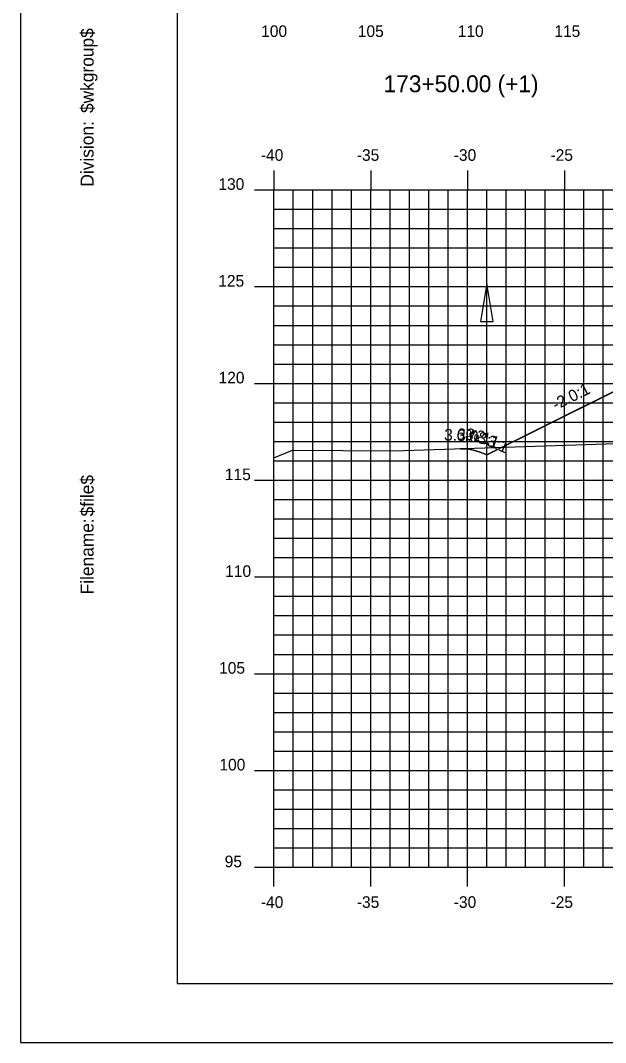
# Model space of a CAD drawing. Extents: x 850598 to 870284, y 366541 to 366651.
# Drawn here: x 857028.7 to 857059, y 366541.2 to 366594 of the extents above; entities that cross this region are included whole.
import ezdxf

# ---------------------------------------------------------------- set-up
doc = ezdxf.new("R2010")
doc.units = 0
for name, color, linetype in [('ANNOTATION', 7, 'Continuous'), ('BORDER', 7, 'Continuous'), ('D_Drainage_Ditch_Line', 7, 'Continuous'), ('D_Roadway_Centerline', 7, 'Continuous'), ('D_Roadway_SlopeLines', 7, 'Continuous'), ('H_V ANNOTATION', 7, 'Continuous'), ('MAJOR', 7, 'Continuous'), ('MINOR', 7, 'Continuous'), ('PLOT BOUNDARY', 7, 'Continuous'), ('S_Roadway_Centerline', 7, 'Continuous')]:
    doc.layers.add(name, color=color, linetype=linetype)

msp = doc.modelspace()

# ---------------------------------------------------------------- linework, layer by layer
at = {"layer": 'BORDER'}
for p, q in [((857036.837, 366649.225), (857036.837, 366544.225)), ((857036.837, 366544.225), (857196.837, 366544.225))]:
    msp.add_line(p, q, dxfattribs=at)
at = {"layer": 'D_Drainage_Ditch_Line'}
msp.add_line((857052.837, 366572.839), (857052.837, 366579.083), dxfattribs=at)
msp.add_lwpolyline([(857052.509, 366578.427), (857053.165, 366578.427), (857052.837, 366580.395)], close=True, dxfattribs=at)
at = {"layer": 'D_Roadway_Centerline'}
msp.add_lwpolyline([(857051.461, 366571.848), (857051.805, 366571.837), (857052.149, 366571.779), (857052.493, 366571.676), (857052.837, 366571.527), (857059.092, 366574.655), (857062.837, 366576.527), (857064.837, 366576.647), (857070.837, 366577.007), (857081.837, 366577.337), (857092.837, 366577.007), (857096.837, 366576.767), (857098.837, 366576.647), (857104.837, 366574.647), (857161.763, 366563.225), (857181.806, 366559.204), (857181.837, 366559.198)], dxfattribs=at)
at = {"layer": 'D_Roadway_SlopeLines'}
for points in [[(857062.837, 366576.527), (857052.837, 366571.527)], [(857052.837, 366571.527), (857052.493, 366571.676), (857052.149, 366571.779), (857051.805, 366571.837), (857051.461, 366571.848)]]:
    msp.add_lwpolyline(points, dxfattribs=at)
at = {"layer": 'MAJOR'}
for p, q in [((857041.837, 366586.227), (857041.837, 366585.225)), ((857041.837, 366586.227), (857041.837, 366585.225)), ((857046.837, 366586.227), (857046.837, 366585.225)), ((857046.837, 366586.227), (857046.837, 366585.225)), ((857051.837, 366586.227), (857051.837, 366585.225)), ((857051.837, 366586.227), (857051.837, 366585.225)), ((857056.837, 366586.227), (857056.837, 366585.225)), ((857056.837, 366586.227), (857056.837, 366585.225)), ((857040.835, 366585.225), (857041.837, 366585.225)), ((857040.835, 366585.225), (857041.837, 366585.225)), ((857041.837, 366585.225), (857181.837, 366585.225)), ((857041.837, 366550.225), (857041.837, 366585.225)), ((857041.837, 366550.225), (857041.837, 366585.225)), ((857041.837, 366585.225), (857181.837, 366585.225)), ((857041.837, 366585.225), (857181.837, 366585.225)), ((857041.837, 366550.225), (857041.837, 366585.225)), ((857041.837, 366550.225), (857041.837, 366585.225)), ((857041.837, 366585.225), (857181.837, 366585.225)), ((857046.837, 366550.225), (857046.837, 366585.225)), ((857046.837, 366550.225), (857046.837, 366585.225)), ((857051.837, 366550.225), (857051.837, 366585.225)), ((857051.837, 366550.225), (857051.837, 366585.225)), ((857056.837, 366550.225), (857056.837, 366585.225)), ((857056.837, 366550.225), (857056.837, 366585.225)), ((857040.835, 366580.225), (857041.837, 366580.225)), ((857040.835, 366580.225), (857041.837, 366580.225)), ((857041.837, 366580.225), (857181.837, 366580.225)), ((857041.837, 366580.225), (857181.837, 366580.225)), ((857040.835, 366575.225), (857041.837, 366575.225)), ((857040.835, 366575.225), (857041.837, 366575.225)), ((857041.837, 366575.225), (857181.837, 366575.225)), ((857041.837, 366575.225), (857181.837, 366575.225)), ((857040.835, 366570.225), (857041.837, 366570.225)), ((857040.835, 366570.225), (857041.837, 366570.225)), ((857041.837, 366570.225), (857181.837, 366570.225)), ((857041.837, 366570.225), (857181.837, 366570.225)), ((857040.835, 366565.225), (857041.837, 366565.225)), ((857040.835, 366565.225), (857041.837, 366565.225)), ((857041.837, 366565.225), (857181.837, 366565.225)), ((857041.837, 366565.225), (857181.837, 366565.225)), ((857040.835, 366560.225), (857041.837, 366560.225)), ((857040.835, 366560.225), (857041.837, 366560.225)), ((857041.837, 366560.225), (857181.837, 366560.225)), ((857041.837, 366560.225), (857181.837, 366560.225)), ((857040.835, 366555.225), (857041.837, 366555.225)), ((857040.835, 366555.225), (857041.837, 366555.225)), ((857041.837, 366555.225), (857181.837, 366555.225)), ((857041.837, 366555.225), (857181.837, 366555.225)), ((857040.835, 366550.225), (857041.837, 366550.225)), ((857040.835, 366550.225), (857041.837, 366550.225)), ((857041.837, 366550.225), (857181.837, 366550.225)), ((857041.837, 366550.225), (857181.837, 366550.225)), ((857041.837, 366549.223), (857041.837, 366550.225)), ((857041.837, 366550.225), (857181.837, 366550.225)), ((857041.837, 366550.225), (857181.837, 366550.225)), ((857041.837, 366549.223), (857041.837, 366550.225)), ((857046.837, 366549.223), (857046.837, 366550.225)), ((857046.837, 366549.223), (857046.837, 366550.225)), ((857051.837, 366549.223), (857051.837, 366550.225)), ((857051.837, 366549.223), (857051.837, 366550.225)), ((857056.837, 366549.223), (857056.837, 366550.225)), ((857056.837, 366549.223), (857056.837, 366550.225))]:
    msp.add_line(p, q, dxfattribs=at)
at = {"layer": 'MINOR'}
for p, q in [((857042.837, 366550.225), (857042.837, 366585.225)), ((857042.837, 366550.225), (857042.837, 366585.225)), ((857043.837, 366550.225), (857043.837, 366585.225)), ((857043.837, 366550.225), (857043.837, 366585.225)), ((857044.837, 366550.225), (857044.837, 366585.225)), ((857044.837, 366550.225), (857044.837, 366585.225)), ((857045.837, 366550.225), (857045.837, 366585.225)), ((857045.837, 366550.225), (857045.837, 366585.225)), ((857047.837, 366550.225), (857047.837, 366585.225)), ((857047.837, 366550.225), (857047.837, 366585.225)), ((857048.837, 366550.225), (857048.837, 366585.225)), ((857048.837, 366550.225), (857048.837, 366585.225)), ((857049.837, 366550.225), (857049.837, 366585.225)), ((857049.837, 366550.225), (857049.837, 366585.225)), ((857050.837, 366550.225), (857050.837, 366585.225)), ((857050.837, 366550.225), (857050.837, 366585.225)), ((857052.837, 366550.225), (857052.837, 366585.225)), ((857052.837, 366550.225), (857052.837, 366585.225)), ((857053.837, 366550.225), (857053.837, 366585.225)), ((857053.837, 366550.225), (857053.837, 366585.225)), ((857054.837, 366550.225), (857054.837, 366585.225)), ((857054.837, 366550.225), (857054.837, 366585.225)), ((857055.837, 366550.225), (857055.837, 366585.225)), ((857055.837, 366550.225), (857055.837, 366585.225)), ((857057.837, 366550.225), (857057.837, 366585.225)), ((857057.837, 366550.225), (857057.837, 366585.225)), ((857058.837, 366550.225), (857058.837, 366585.225)), ((857058.837, 366550.225), (857058.837, 366585.225)), ((857041.837, 366584.225), (857181.837, 366584.225)), ((857041.837, 366584.225), (857042.839, 366584.225)), ((857041.837, 366584.225), (857181.837, 366584.225)), ((857041.837, 366584.225), (857042.839, 366584.225)), ((857041.837, 366583.225), (857181.837, 366583.225)), ((857041.837, 366583.225), (857042.839, 366583.225)), ((857041.837, 366583.225), (857181.837, 366583.225)), ((857041.837, 366583.225), (857042.839, 366583.225)), ((857041.837, 366582.225), (857181.837, 366582.225)), ((857041.837, 366582.225), (857042.839, 366582.225)), ((857041.837, 366582.225), (857181.837, 366582.225)), ((857041.837, 366582.225), (857042.839, 366582.225)), ((857041.837, 366581.225), (857181.837, 366581.225)), ((857041.837, 366581.225), (857042.839, 366581.225)), ((857041.837, 366581.225), (857181.837, 366581.225)), ((857041.837, 366581.225), (857042.839, 366581.225)), ((857041.837, 366579.225), (857181.837, 366579.225)), ((857041.837, 366579.225), (857042.839, 366579.225)), ((857041.837, 366579.225), (857181.837, 366579.225)), ((857041.837, 366579.225), (857042.839, 366579.225)), ((857041.837, 366578.225), (857181.837, 366578.225)), ((857041.837, 366578.225), (857042.839, 366578.225)), ((857041.837, 366578.225), (857181.837, 366578.225)), ((857041.837, 366578.225), (857042.839, 366578.225)), ((857041.837, 366577.225), (857181.837, 366577.225)), ((857041.837, 366577.225), (857042.839, 366577.225)), ((857041.837, 366577.225), (857181.837, 366577.225)), ((857041.837, 366577.225), (857042.839, 366577.225)), ((857041.837, 366576.225), (857181.837, 366576.225)), ((857041.837, 366576.225), (857042.839, 366576.225)), ((857041.837, 366576.225), (857181.837, 366576.225)), ((857041.837, 366576.225), (857042.839, 366576.225)), ((857041.837, 366574.225), (857181.837, 366574.225)), ((857041.837, 366574.225), (857042.839, 366574.225)), ((857041.837, 366574.225), (857181.837, 366574.225)), ((857041.837, 366574.225), (857042.839, 366574.225)), ((857041.837, 366573.225), (857181.837, 366573.225)), ((857041.837, 366573.225), (857042.839, 366573.225)), ((857041.837, 366573.225), (857181.837, 366573.225)), ((857041.837, 366573.225), (857042.839, 366573.225)), ((857041.837, 366572.225), (857181.837, 366572.225)), ((857041.837, 366572.225), (857042.839, 366572.225)), ((857041.837, 366572.225), (857181.837, 366572.225)), ((857041.837, 366572.225), (857042.839, 366572.225)), ((857041.837, 366571.225), (857181.837, 366571.225)), ((857041.837, 366571.225), (857042.839, 366571.225)), ((857041.837, 366571.225), (857181.837, 366571.225)), ((857041.837, 366571.225), (857042.839, 366571.225)), ((857041.837, 366569.225), (857181.837, 366569.225)), ((857041.837, 366569.225), (857042.839, 366569.225)), ((857041.837, 366569.225), (857181.837, 366569.225)), ((857041.837, 366569.225), (857042.839, 366569.225)), ((857041.837, 366568.225), (857181.837, 366568.225)), ((857041.837, 366568.225), (857042.839, 366568.225)), ((857041.837, 366568.225), (857181.837, 366568.225)), ((857041.837, 366568.225), (857042.839, 366568.225)), ((857041.837, 366567.225), (857181.837, 366567.225)), ((857041.837, 366567.225), (857042.839, 366567.225)), ((857041.837, 366567.225), (857181.837, 366567.225)), ((857041.837, 366567.225), (857042.839, 366567.225)), ((857041.837, 366566.225), (857181.837, 366566.225)), ((857041.837, 366566.225), (857042.839, 366566.225)), ((857041.837, 366566.225), (857181.837, 366566.225)), ((857041.837, 366566.225), (857042.839, 366566.225)), ((857041.837, 366564.225), (857181.837, 366564.225)), ((857041.837, 366564.225), (857042.839, 366564.225)), ((857041.837, 366564.225), (857181.837, 366564.225)), ((857041.837, 366564.225), (857042.839, 366564.225)), ((857041.837, 366563.225), (857181.837, 366563.225)), ((857041.837, 366563.225), (857042.839, 366563.225)), ((857041.837, 366563.225), (857181.837, 366563.225)), ((857041.837, 366563.225), (857042.839, 366563.225)), ((857041.837, 366562.225), (857181.837, 366562.225)), ((857041.837, 366562.225), (857042.839, 366562.225)), ((857041.837, 366562.225), (857181.837, 366562.225)), ((857041.837, 366562.225), (857042.839, 366562.225)), ((857041.837, 366561.225), (857181.837, 366561.225)), ((857041.837, 366561.225), (857042.839, 366561.225)), ((857041.837, 366561.225), (857181.837, 366561.225)), ((857041.837, 366561.225), (857042.839, 366561.225)), ((857041.837, 366559.225), (857181.837, 366559.225)), ((857041.837, 366559.225), (857042.839, 366559.225)), ((857041.837, 366559.225), (857181.837, 366559.225)), ((857041.837, 366559.225), (857042.839, 366559.225)), ((857041.837, 366558.225), (857181.837, 366558.225)), ((857041.837, 366558.225), (857042.839, 366558.225)), ((857041.837, 366558.225), (857181.837, 366558.225)), ((857041.837, 366558.225), (857042.839, 366558.225)), ((857041.837, 366557.225), (857181.837, 366557.225)), ((857041.837, 366557.225), (857042.839, 366557.225)), ((857041.837, 366557.225), (857181.837, 366557.225)), ((857041.837, 366557.225), (857042.839, 366557.225)), ((857041.837, 366556.225), (857181.837, 366556.225)), ((857041.837, 366556.225), (857042.839, 366556.225)), ((857041.837, 366556.225), (857181.837, 366556.225)), ((857041.837, 366556.225), (857042.839, 366556.225)), ((857041.837, 366554.225), (857181.837, 366554.225)), ((857041.837, 366554.225), (857042.839, 366554.225)), ((857041.837, 366554.225), (857181.837, 366554.225)), ((857041.837, 366554.225), (857042.839, 366554.225)), ((857041.837, 366553.225), (857181.837, 366553.225)), ((857041.837, 366553.225), (857042.839, 366553.225)), ((857041.837, 366553.225), (857181.837, 366553.225)), ((857041.837, 366553.225), (857042.839, 366553.225)), ((857041.837, 366552.225), (857181.837, 366552.225)), ((857041.837, 366552.225), (857042.839, 366552.225)), ((857041.837, 366552.225), (857181.837, 366552.225)), ((857041.837, 366552.225), (857042.839, 366552.225)), ((857041.837, 366551.225), (857181.837, 366551.225)), ((857041.837, 366551.225), (857042.839, 366551.225)), ((857041.837, 366551.225), (857181.837, 366551.225)), ((857041.837, 366551.225), (857042.839, 366551.225))]:
    msp.add_line(p, q, dxfattribs=at)
at = {"layer": 'PLOT BOUNDARY'}
msp.add_lwpolyline([(857028.744, 366541.166), (857198.744, 366541.166), (857198.744, 366651.166), (857028.744, 366651.166)], close=True, dxfattribs=at)
at = {"layer": 'S_Roadway_Centerline'}
msp.add_lwpolyline([(857041.837, 366571.373), (857042.795, 366571.774), (857048.026, 366571.734), (857080.376, 366572.811), (857081.627, 366572.836), (857081.977, 366572.836), (857087.51, 366573.079), (857087.913, 366573.14), (857088.409, 366573.243), (857097.12, 366575.402), (857099.036, 366575.782), (857099.275, 366575.836), (857113.389, 366576.445)], dxfattribs=at)

# ---------------------------------------------------------------- texts
at = {"layer": 'ANNOTATION'}
for s, rotation, p in [('-2.0:1', 26.5651, (857056.393, 366573.823)), ('6.0:1', 350.5363, (857051.232, 366572.346)), ('3.3:1', 343.3, (857051.664, 366572.369)), ('3.3%', 358.0888, (857050.618, 366572.277)), ('2.3:1', 336.5711, (857052.162, 366572.309))]:
    msp.add_text(s, height=0.6, rotation=rotation, dxfattribs=at).set_placement(p)
at = {"layer": 'BORDER'}
for s, p in [('$wkgroup$', (857032.522, 366589.195)), ('Division:', (857032.522, 366585.391)), ('$file$', (857032.522, 366568.351)), ('Filename:', (857032.522, 366564.324))]:
    msp.add_text(s, height=0.6696, rotation=90, dxfattribs=at).set_placement(p)
at = {"layer": 'H_V ANNOTATION'}
for s, height, p in [('100', 0.6, (857041.178, 366593.125)), ('105', 0.6, (857046.17, 366593.125)), ('110', 0.6, (857051.328, 366593.125)), ('115', 0.6, (857056.32, 366593.125)), ('173+50.00 (+1)', 0.87498, (857047.502, 366590.268)), ('-40', 0.6, (857041.162, 366586.725)), ('-35', 0.6, (857046.117, 366586.725)), ('-30', 0.6, (857051.125, 366586.725)), ('-25', 0.6, (857056.122, 366586.725)), ('130', 0.6, (857038.967, 366585.225)), ('125', 0.6, (857038.961, 366580.225)), ('120', 0.6, (857038.977, 366575.225)), ('115', 0.6, (857039.304, 366570.225)), ('110', 0.6, (857039.32, 366565.225)), ('105', 0.6, (857039.004, 366560.225)), ('100', 0.6, (857039.02, 366555.225)), ('95', 0.6, (857039.293, 366550.225)), ('-40', 0.6, (857041.162, 366548.125)), ('-35', 0.6, (857046.117, 366548.125)), ('-30', 0.6, (857051.125, 366548.125)), ('-25', 0.6, (857056.122, 366548.125))]:
    msp.add_text(s, height=height, dxfattribs=at).set_placement(p)

doc.saveas('drawing.dxf')
